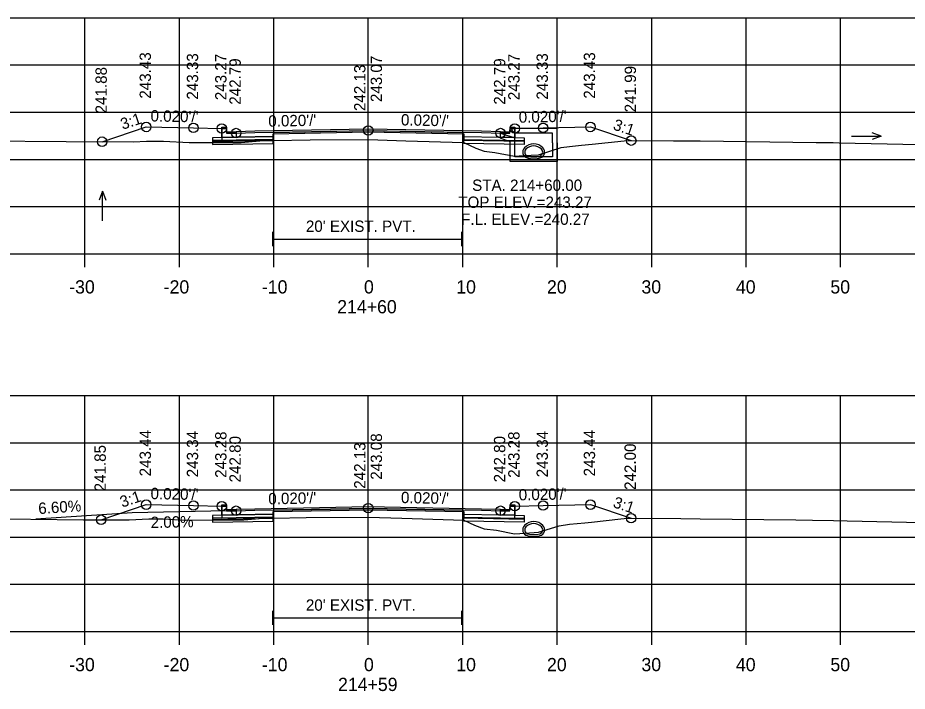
# Model space of a CAD drawing. Extents: x 1369627 to 1374022, y 380035 to 398173.
# Drawn here: x 1371501.7 to 1371595.9, y 383346.5 to 383417.8 of the extents above; entities that cross this region are included whole.
import ezdxf

# ---------------------------------------------------------------- set-up
doc = ezdxf.new("R2010")
doc.units = 0
for name, color, linetype in [('Default', 7, 'Continuous'), ('R_Alt Surface', 7, 'Continuous'), ('R_Axis', 7, 'Continuous'), ('R_Axis Annot', 7, 'Continuous'), ('R_Drive', 7, 'Continuous'), ('R_Exist Surface', 7, 'Continuous'), ('R_Fin Surface', 7, 'Continuous'), ('R_Grid', 7, 'Continuous'), ('R_No Plot', 7, 'Continuous'), ('R_Water', 7, 'Continuous'), ('R_Water Annot', 7, 'Continuous'), ('R_Xsect Elev', 7, 'Continuous'), ('R_Xsect Slope', 7, 'Continuous')]:
    doc.layers.add(name, color=color, linetype=linetype)

msp = doc.modelspace()

# ---------------------------------------------------------------- linework, layer by layer
at = {"layer": 'Default'}
for p, q in [((1371528.737, 383393.647), (1371528.737, 383395.147)), ((1371548.737, 383393.647), (1371548.737, 383395.147)), ((1371528.737, 383394.397), (1371548.737, 383394.397)), ((1371528.737, 383353.528), (1371528.737, 383355.028)), ((1371528.737, 383354.278), (1371548.737, 383354.278)), ((1371548.737, 383353.528), (1371548.737, 383355.028))]:
    msp.add_line(p, q, dxfattribs=at)
for points in [[(1371523.336, 383406.244), (1371523.836, 383406.244), (1371523.846, 383405.744), (1371524.846, 383405.764), (1371524.846, 383405.178), (1371523.346, 383405.148)], [(1371553.846, 383405.744), (1371553.856, 383406.244), (1371554.356, 383406.244), (1371554.346, 383405.148), (1371552.846, 383405.178), (1371552.846, 383405.764)], [(1371523.336, 383366.246), (1371523.836, 383366.246), (1371523.846, 383365.746), (1371524.846, 383365.766), (1371524.846, 383365.179), (1371523.346, 383365.149)], [(1371553.846, 383365.746), (1371553.856, 383366.246), (1371554.356, 383366.246), (1371554.346, 383365.149), (1371552.846, 383365.179), (1371552.846, 383365.766)]]:
    msp.add_lwpolyline(points, close=True, dxfattribs=at)
at = {"layer": 'R_Alt Surface'}
for points in [[(1371523.336, 383406.244), (1371523.346, 383405.148), (1371524.846, 383405.178), (1371528.846, 383405.258), (1371528.846, 383405.674), (1371538.846, 383405.874), (1371548.846, 383405.674), (1371548.846, 383405.258), (1371552.846, 383405.178), (1371554.346, 383405.148), (1371554.356, 383406.244)], [(1371523.336, 383406.103), (1371523.346, 383404.84), (1371524.846, 383404.87), (1371528.792, 383404.949), (1371528.792, 383405.532), (1371538.846, 383405.733), (1371548.953, 383405.531), (1371548.953, 383404.948), (1371552.846, 383404.87), (1371554.346, 383404.84), (1371554.356, 383406.103)], [(1371523.336, 383366.246), (1371523.346, 383365.149), (1371524.846, 383365.179), (1371528.846, 383365.259), (1371528.846, 383365.676), (1371538.846, 383365.876), (1371548.846, 383365.676), (1371548.846, 383365.259), (1371552.846, 383365.179), (1371554.346, 383365.149), (1371554.356, 383366.246)], [(1371523.336, 383366.106), (1371523.346, 383364.843), (1371524.846, 383364.873), (1371528.793, 383364.952), (1371528.793, 383365.535), (1371538.846, 383365.736), (1371548.95, 383365.534), (1371548.95, 383364.951), (1371552.846, 383364.873), (1371554.346, 383364.843), (1371554.356, 383366.106)]]:
    msp.add_lwpolyline(points, dxfattribs=at)
for points in [[(1371538.846, 383406.044), (1371526.846, 383405.804), (1371524.846, 383405.764), (1371524.846, 383405.178), (1371528.846, 383405.258), (1371528.846, 383405.674), (1371538.846, 383405.874), (1371548.846, 383405.674), (1371548.846, 383405.258), (1371552.846, 383405.178), (1371552.846, 383405.764), (1371550.846, 383405.804)], [(1371528.846, 383405.258), (1371524.846, 383405.178), (1371523.346, 383405.148), (1371522.346, 383405.128), (1371522.346, 383404.711), (1371528.846, 383404.841)], [(1371548.846, 383405.258), (1371552.846, 383405.178), (1371554.346, 383405.148), (1371555.346, 383405.128), (1371555.346, 383404.711), (1371548.846, 383404.841)], [(1371528.792, 383404.949), (1371524.846, 383404.87), (1371523.346, 383404.84), (1371522.346, 383404.82), (1371522.346, 383404.403), (1371528.792, 383404.532)], [(1371548.953, 383404.948), (1371552.846, 383404.87), (1371554.346, 383404.84), (1371555.346, 383404.82), (1371555.346, 383404.403), (1371548.953, 383404.531)], [(1371538.846, 383366.046), (1371526.846, 383365.806), (1371524.846, 383365.766), (1371524.846, 383365.179), (1371528.846, 383365.259), (1371528.846, 383365.676), (1371538.846, 383365.876), (1371548.846, 383365.676), (1371548.846, 383365.259), (1371552.846, 383365.179), (1371552.846, 383365.766), (1371550.846, 383365.806)], [(1371528.846, 383365.259), (1371524.846, 383365.179), (1371523.346, 383365.149), (1371522.346, 383365.129), (1371522.346, 383364.712), (1371528.846, 383364.842)], [(1371528.793, 383364.952), (1371524.846, 383364.873), (1371523.346, 383364.843), (1371522.346, 383364.823), (1371522.346, 383364.406), (1371528.793, 383364.535)], [(1371548.846, 383365.259), (1371552.846, 383365.179), (1371554.346, 383365.149), (1371555.346, 383365.129), (1371555.346, 383364.712), (1371548.846, 383364.842)], [(1371548.95, 383364.951), (1371552.846, 383364.873), (1371554.346, 383364.843), (1371555.346, 383364.823), (1371555.346, 383364.406), (1371548.95, 383364.534)]]:
    msp.add_lwpolyline(points, close=True, dxfattribs=at)
at = {"layer": 'R_Axis'}
for p, q in [((1371388.846, 383392.829), (1371688.846, 383392.829)), ((1371508.846, 383391.429), (1371508.846, 383392.829)), ((1371518.846, 383391.429), (1371518.846, 383392.829)), ((1371528.846, 383391.429), (1371528.846, 383392.829)), ((1371538.846, 383391.429), (1371538.846, 383392.829)), ((1371548.846, 383391.429), (1371548.846, 383392.829)), ((1371558.846, 383391.429), (1371558.846, 383392.829)), ((1371568.846, 383391.429), (1371568.846, 383392.829)), ((1371578.846, 383391.429), (1371578.846, 383392.829)), ((1371588.846, 383391.429), (1371588.846, 383392.829)), ((1371388.846, 383352.829), (1371688.846, 383352.829)), ((1371508.846, 383351.429), (1371508.846, 383352.829)), ((1371518.846, 383351.429), (1371518.846, 383352.829)), ((1371528.846, 383351.429), (1371528.846, 383352.829)), ((1371538.846, 383351.429), (1371538.846, 383352.829)), ((1371548.846, 383351.429), (1371548.846, 383352.829)), ((1371558.846, 383351.429), (1371558.846, 383352.829)), ((1371568.846, 383351.429), (1371568.846, 383352.829)), ((1371578.846, 383351.429), (1371578.846, 383352.829)), ((1371588.846, 383351.429), (1371588.846, 383352.829))]:
    msp.add_line(p, q, dxfattribs=at)
at = {"layer": 'R_Drive'}
for p, q in [((1371523.846, 383365.606), (1371513.846, 383365.406)), ((1371513.846, 383365.406), (1371503.668, 383364.734))]:
    msp.add_line(p, q, dxfattribs=at)
for centre, radius, start, end in [((1371556.356, 383403.12), 1.354, 43.64848, 136.35152), ((1371556.356, 383403.117), 1.354, 43.64848, 136.35152), ((1371556.356, 383403.12), 1.146, 43.64848, 136.35152), ((1371556.356, 383403.117), 1.146, 43.64848, 136.35152), ((1371555.843, 383403.609), 0.646, 136.35152, 253.95293), ((1371555.843, 383403.606), 0.646, 136.35152, 253.95293), ((1371555.843, 383403.609), 0.438, 136.35152, 253.95293), ((1371555.843, 383403.606), 0.438, 136.35152, 253.95293), ((1371556.868, 383403.609), 0.438, 286.04707, 43.64848), ((1371556.868, 383403.606), 0.438, 286.04707, 43.64848), ((1371556.868, 383403.609), 0.646, 286.04707, 43.64848), ((1371556.868, 383403.606), 0.646, 286.04707, 43.64848), ((1371556.356, 383405.39), 2.5, 253.95293, 286.04707), ((1371556.356, 383405.388), 2.5, 253.95293, 286.04707), ((1371556.356, 383405.39), 2.292, 253.95293, 286.04707), ((1371556.356, 383405.388), 2.292, 253.95293, 286.04707), ((1371555.843, 383363.609), 0.646, 136.35152, 253.95293), ((1371555.843, 383363.606), 0.646, 136.35152, 253.95293), ((1371556.356, 383363.12), 1.354, 43.64848, 136.35152), ((1371556.356, 383363.117), 1.354, 43.64848, 136.35152), ((1371555.843, 383363.609), 0.438, 136.35152, 253.95293), ((1371555.843, 383363.606), 0.438, 136.35152, 253.95293), ((1371556.356, 383363.12), 1.146, 43.64848, 136.35152), ((1371556.356, 383363.117), 1.146, 43.64848, 136.35152), ((1371556.868, 383363.609), 0.438, 286.04707, 43.64848), ((1371556.868, 383363.606), 0.438, 286.04707, 43.64848), ((1371556.868, 383363.609), 0.646, 286.04707, 43.64848), ((1371556.868, 383363.606), 0.646, 286.04707, 43.64848), ((1371556.356, 383365.39), 2.5, 253.95293, 286.04707), ((1371556.356, 383365.388), 2.5, 253.95293, 286.04707), ((1371556.356, 383365.39), 2.292, 253.95293, 286.04707), ((1371556.356, 383365.388), 2.292, 253.95293, 286.04707)]:
    msp.add_arc(centre, radius, start, end, dxfattribs=at)
at = {"layer": 'R_Exist Surface'}
for points in [[(1371498.117, 383404.811), (1371506.853, 383404.71), (1371514.008, 383404.704), (1371515.384, 383404.765), (1371516.646, 383404.763), (1371517.178, 383404.775), (1371519.891, 383404.603), (1371525.38, 383404.626), (1371527.75, 383404.848), (1371528.301, 383404.875), (1371528.792, 383404.84), (1371532.699, 383404.907), (1371538.872, 383404.954), (1371542.835, 383404.811), (1371548.953, 383404.619), (1371550.24, 383404.036), (1371551.121, 383403.704), (1371552.233, 383403.579), (1371554.305, 383403.17), (1371555.309, 383403.229), (1371556.876, 383403.327), (1371559.279, 383404.092), (1371560.161, 383404.207), (1371561.424, 383404.344), (1371562.532, 383404.436), (1371565.924, 383404.808), (1371566.554, 383404.821), (1371571.145, 383404.808), (1371573.439, 383404.789), (1371573.985, 383404.788), (1371586.261, 383404.63), (1371587.054, 383404.625), (1371588.049, 383404.609), (1371588.705, 383404.586), (1371600.507, 383404.333)], [(1371497.494, 383364.805), (1371508.711, 383364.676), (1371513.518, 383364.672), (1371515.607, 383364.764), (1371516.691, 383364.762), (1371517.149, 383364.773), (1371519.48, 383364.625), (1371525.654, 383364.651), (1371527.723, 383364.845), (1371528.354, 383364.875), (1371528.793, 383364.844), (1371532.28, 383364.904), (1371538.877, 383364.954), (1371542.41, 383364.826), (1371548.95, 383364.622), (1371550.099, 383364.102), (1371551.123, 383363.715), (1371552.416, 383363.57), (1371554.331, 383363.192), (1371555.452, 383363.258), (1371556.865, 383363.346), (1371559.033, 383364.036), (1371560.156, 383364.183), (1371561.767, 383364.358), (1371562.471, 383364.416), (1371565.576, 383364.757), (1371566.295, 383364.832), (1371571.913, 383364.786), (1371573.969, 383364.78), (1371584.114, 383364.649), (1371585.874, 383364.638), (1371588.084, 383364.604), (1371589.541, 383364.553), (1371600.548, 383364.317)]]:
    msp.add_lwpolyline(points, dxfattribs=at)
at = {"layer": 'R_Fin Surface'}
for points in [[(1371510.668, 383404.707), (1371515.336, 383406.263), (1371520.336, 383406.163), (1371523.336, 383406.103), (1371523.836, 383406.103), (1371523.846, 383405.603), (1371524.846, 383405.623), (1371526.846, 383405.663), (1371538.846, 383405.903), (1371550.846, 383405.663), (1371552.846, 383405.623), (1371553.846, 383405.603), (1371553.856, 383406.103), (1371554.356, 383406.103), (1371557.356, 383406.163), (1371562.356, 383406.263), (1371566.684, 383404.82)], [(1371510.562, 383364.675), (1371515.336, 383366.266), (1371520.336, 383366.166), (1371523.336, 383366.106), (1371523.836, 383366.106), (1371523.846, 383365.606), (1371524.846, 383365.626), (1371526.846, 383365.666), (1371538.846, 383365.906), (1371550.846, 383365.666), (1371552.846, 383365.626), (1371553.846, 383365.606), (1371553.856, 383366.106), (1371554.356, 383366.106), (1371557.356, 383366.166), (1371562.356, 383366.266), (1371566.666, 383364.829)]]:
    msp.add_lwpolyline(points, dxfattribs=at)
at = {"layer": 'R_Grid'}
for p, q in [((1371388.846, 383417.829), (1371688.846, 383417.829)), ((1371508.846, 383392.829), (1371508.846, 383417.829)), ((1371518.846, 383392.829), (1371518.846, 383417.829)), ((1371528.846, 383392.829), (1371528.846, 383417.829)), ((1371538.846, 383392.829), (1371538.846, 383417.829)), ((1371548.846, 383392.829), (1371548.846, 383417.829)), ((1371558.846, 383392.829), (1371558.846, 383417.829)), ((1371568.846, 383392.829), (1371568.846, 383417.829)), ((1371578.846, 383392.829), (1371578.846, 383417.829)), ((1371588.846, 383392.829), (1371588.846, 383417.829)), ((1371388.846, 383412.829), (1371688.846, 383412.829)), ((1371388.846, 383407.829), (1371688.846, 383407.829)), ((1371388.846, 383402.829), (1371688.846, 383402.829)), ((1371388.846, 383397.829), (1371688.846, 383397.829)), ((1371388.846, 383392.829), (1371688.846, 383392.829)), ((1371388.846, 383377.829), (1371688.846, 383377.829)), ((1371508.846, 383352.829), (1371508.846, 383377.829)), ((1371518.846, 383352.829), (1371518.846, 383377.829)), ((1371528.846, 383352.829), (1371528.846, 383377.829)), ((1371538.846, 383352.829), (1371538.846, 383377.829)), ((1371548.846, 383352.829), (1371548.846, 383377.829)), ((1371558.846, 383352.829), (1371558.846, 383377.829)), ((1371568.846, 383352.829), (1371568.846, 383377.829)), ((1371578.846, 383352.829), (1371578.846, 383377.829)), ((1371588.846, 383352.829), (1371588.846, 383377.829)), ((1371388.846, 383372.829), (1371688.846, 383372.829)), ((1371388.846, 383367.829), (1371688.846, 383367.829)), ((1371388.846, 383362.829), (1371688.846, 383362.829)), ((1371388.846, 383357.829), (1371688.846, 383357.829)), ((1371388.846, 383352.829), (1371688.846, 383352.829))]:
    msp.add_line(p, q, dxfattribs=at)
at = {"layer": 'R_No Plot'}
for centre in [(1371515.336, 383406.263), (1371520.336, 383406.163), (1371523.336, 383406.103), (1371524.846, 383405.623), (1371538.846, 383405.903), (1371552.846, 383405.623), (1371554.356, 383406.103), (1371557.356, 383406.163), (1371562.356, 383406.263), (1371510.668, 383404.707), (1371566.684, 383404.82), (1371515.336, 383366.266), (1371520.336, 383366.166), (1371523.336, 383366.106), (1371554.356, 383366.106), (1371557.356, 383366.166), (1371562.356, 383366.266), (1371524.846, 383365.626), (1371538.846, 383365.906), (1371552.846, 383365.626), (1371510.562, 383364.675), (1371566.666, 383364.829)]:
    msp.add_circle(centre, 0.5, dxfattribs=at)
at = {"layer": 'R_Water'}
for p, q in [((1371554.023, 383405.934), (1371554.106, 383406.099)), ((1371558.856, 383406.099), (1371554.106, 383406.099)), ((1371558.856, 383404.599), (1371558.856, 383406.099)), ((1371552.856, 383405.619), (1371554.356, 383405.099)), ((1371554.023, 383405.934), (1371554.356, 383405.599)), ((1371558.356, 383405.599), (1371554.356, 383405.599)), ((1371554.356, 383404.599), (1371554.356, 383405.099)), ((1371558.356, 383404.599), (1371558.356, 383405.599)), ((1371552.856, 383405.09), (1371553.856, 383404.743)), ((1371553.856, 383404.599), (1371553.856, 383404.743))]:
    msp.add_line(p, q, dxfattribs=at)
for points in [[(1371552.856, 383405.09), (1371552.856, 383405.619)], [(1371558.856, 383404.599), (1371558.856, 383402.596), (1371556.356, 383402.596), (1371553.856, 383402.596), (1371553.856, 383404.599)], [(1371558.356, 383404.599), (1371558.356, 383403.096), (1371556.356, 383403.096), (1371554.356, 383403.096), (1371554.356, 383404.599)]]:
    msp.add_lwpolyline(points, dxfattribs=at)
at = {"layer": 'R_Water Annot'}
for p, q in [((1371589.99, 383405.288), (1371593.132, 383405.288)), ((1371593.132, 383405.288), (1371592.17, 383405.638)), ((1371593.132, 383405.288), (1371592.17, 383404.938)), ((1371510.724, 383399.477), (1371510.374, 383398.515)), ((1371510.724, 383396.335), (1371510.724, 383399.477)), ((1371510.724, 383399.477), (1371511.074, 383398.515))]:
    msp.add_line(p, q, dxfattribs=at)
at = {"layer": 'R_Xsect Elev'}
for p, q in [((1371538.846, 383404.954), (1371538.846, 383414.954)), ((1371538.846, 383364.954), (1371538.846, 383374.954))]:
    msp.add_line(p, q, dxfattribs=at)

# ---------------------------------------------------------------- texts
at = {"layer": 'R_Axis Annot'}
for s, height, p in [("20' EXIST. PVT.", 1.2, (1371532.241, 383395.155)), ('-30', 1.4, (1371507.187, 383388.629)), ('-20', 1.4, (1371517.187, 383388.629)), ('-10', 1.4, (1371527.584, 383388.629)), ('0', 1.4, (1371538.388, 383388.629)), ('10', 1.4, (1371548.157, 383388.629)), ('20', 1.4, (1371557.76, 383388.629)), ('30', 1.4, (1371567.76, 383388.629)), ('40', 1.4, (1371577.76, 383388.629)), ('50', 1.4, (1371587.76, 383388.629)), ('214+60', 1.4, (1371535.555, 383386.529)), ("20' EXIST. PVT.", 1.2, (1371532.241, 383355.035)), ('-30', 1.4, (1371507.187, 383348.629)), ('-20', 1.4, (1371517.187, 383348.629)), ('-10', 1.4, (1371527.584, 383348.629)), ('0', 1.4, (1371538.388, 383348.629)), ('10', 1.4, (1371548.157, 383348.629)), ('20', 1.4, (1371557.76, 383348.629)), ('30', 1.4, (1371567.76, 383348.629)), ('40', 1.4, (1371577.76, 383348.629)), ('50', 1.4, (1371587.76, 383348.629)), ('214+59', 1.4, (1371535.643, 383346.529))]:
    msp.add_text(s, height=height, dxfattribs=at).set_placement(p)
at = {"layer": 'R_Water Annot'}
for s, p in [('STA. 214+60.00', (1371549.84, 383399.496)), ('TOP ELEV.=243.27', (1371548.371, 383397.696)), ('F.L. ELEV.=240.27', (1371548.673, 383395.896))]:
    msp.add_text(s, height=1.2, dxfattribs=at).set_placement(p)
at = {"layer": 'R_Xsect Elev'}
for s, rotation, p in [('243.43', 90, (1371515.836, 383409.263)), ('243.33', 90, (1371520.836, 383409.163)), ('243.27', 90, (1371523.836, 383409.103)), ('243.07', 90, (1371540.297, 383408.903)), ('243.27', 90, (1371554.856, 383409.103)), ('243.33', 90, (1371557.856, 383409.163)), ('243.43', 90, (1371562.856, 383409.263)), ('242.79', 90, (1371525.346, 383408.623)), ('242.13', 90, (1371538.546, 383407.954)), ('242.79', 90, (1371553.346, 383408.623)), ('241.99', 90, (1371567.184, 383407.82)), ('241.88', 90, (1371511.168, 383407.707)), ('243.44', 90, (1371515.836, 383369.266)), ('243.34', 90, (1371520.836, 383369.166)), ('243.34', 90, (1371557.856, 383369.166)), ('243.44', 90, (1371562.856, 383369.266)), ('243.28', 90, (1371523.836, 383369.106)), ('242.80', 90, (1371525.346, 383368.626)), ('243.08', 90, (1371540.297, 383368.906)), ('242.80', 90, (1371553.346, 383368.626)), ('243.28', 90, (1371554.856, 383369.106)), ('241.85', 90, (1371511.062, 383367.675)), ('242.13', 90, (1371538.546, 383367.954)), ('242.00', 90, (1371567.166, 383367.829)), ('6.60%', 3.77604, (1371503.951, 383365.265)), ('2.00%', 1.14576, (1371515.817, 383363.789))]:
    msp.add_text(s, height=1.2, rotation=rotation, dxfattribs=at).set_placement(p)
at = {"layer": 'R_Xsect Slope'}
for s, rotation, p in [("0.020'/'", 358.85424, (1371515.786, 383406.854)), ("0.020'/'", 1.14576, (1371554.782, 383406.712)), ('3:1', 18.43323, (1371512.844, 383405.959)), ("0.020'/'", 1.14576, (1371528.272, 383406.292)), ("0.020'/'", 358.85424, (1371542.296, 383406.434)), ('3:1', 341.56677, (1371564.678, 383406.016)), ('3:1', 18.43323, (1371512.791, 383365.945)), ("0.020'/'", 358.85424, (1371515.786, 383366.857)), ("0.020'/'", 1.14576, (1371528.272, 383366.294)), ("0.020'/'", 358.85424, (1371542.296, 383366.437)), ("0.020'/'", 1.14576, (1371554.782, 383366.714)), ('3:1', 341.56677, (1371564.669, 383366.022))]:
    msp.add_text(s, height=1.2, rotation=rotation, dxfattribs=at).set_placement(p)

doc.saveas('drawing.dxf')
